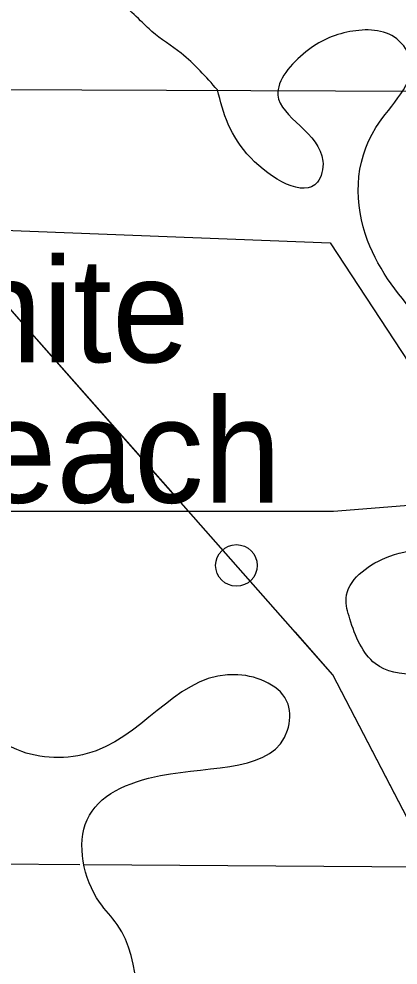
# Model space of a CAD drawing. Extents: x 408847 to 817539, y 923858 to 1151780.
# Drawn here: x 485580 to 487398, y 1056328 to 1060869 of the extents above; entities that cross this region are included whole.
import ezdxf

# ---------------------------------------------------------------- set-up
doc = ezdxf.new("R2010")
doc.units = 0
for name, color, linetype in [('Lakes and Ponds', 7, 'Continuous'), ('Level 12', 7, 'Continuous'), ('Level 39', 7, 'Continuous'), ('Narrow River Creek and Branch and Slough', 7, 'Continuous'), ('Quad Borders', 7, 'Continuous'), ('Section Lines', 7, 'Continuous')]:
    doc.layers.add(name, color=color, linetype=linetype)

msp = doc.modelspace()

# ---------------------------------------------------------------- linework, layer by layer
at = {"layer": 'Lakes and Ponds'}
for points in [[(486531.6, 1060527.4), (486357.4, 1060703.6), (486217.2, 1060807.7), (486163.2, 1060859.8), (485991, 1061013.9), (485067.3, 1061769.9)], [(488663.3, 1057771.9), (488505.8, 1058102.7), (488361.8, 1058353.2), (488259.7, 1058355.7), (487696.8, 1057792.5), (487288.3, 1057774.3), (487166.3, 1057988.8), (487148.3, 1058088.8), (487336.6, 1058281.9), (487685, 1058360.3), (487989.5, 1058662.8), (487869.5, 1059011.1), (487515.3, 1059414.5), (487251.2, 1059805.6), (487291.5, 1060347.1), (487457.8, 1060670.2), (487391.8, 1060772.5), (487165.6, 1060807.5), (486955.3, 1060710.5), (486821.1, 1060503.2), (487037.2, 1060186.3), (487011.1, 1060084.5), (486690.8, 1060201.9), (486531.6, 1060527.4)], [(481538.1, 1060563.4), (481889.3, 1059667.7), (481860.9, 1059020.1), (481818.8, 1058798.4), (481974.8, 1058443.9), (482787.1, 1057222.8), (482991.3, 1057073.9), (483105.5, 1057145.4), (483551.8, 1056851.5), (484020, 1056169.7), (484274.2, 1055946.7), (485298.8, 1054698.6), (485545, 1054182.5), (485656.3, 1053901.2)], [(486615.6, 1055310.8), (486198.3, 1055858.1), (486050.4, 1056522.4), (485966.4, 1056628.8), (485906.5, 1057024.8), (486259, 1057237.2), (486867.7, 1057454.3), (486869.8, 1057580.3), (486629.6, 1057721.3), (485950.7, 1057356.5), (485594.3, 1057352.1), (485062, 1058086.2), (484611.9, 1058849.8), (484278.3, 1059971.2), (483919.4, 1060449.7)]]:
    msp.add_spline(points, degree=3, dxfattribs=at)
at = {"layer": 'Level 12'}
msp.add_lwpolyline([(484560.5, 1059891.6), (487071.7, 1059793.7), (487789.2, 1058700.4), (487707.7, 1058553.6), (487088, 1058504.6), (484919.2, 1058504.6), (484609.4, 1059320.5)], close=True, dxfattribs=at)
msp.add_circle((486622.6, 1058245.6), 99.8, dxfattribs=at)
at = {"layer": 'Narrow River Creek and Branch and Slough'}
for points in [[(490280.6, 1051568), (487084.7, 1057720.6), (485581.5, 1059428.1), (483522.3, 1061773.5), (483007.5, 1062834.3), (482853, 1063133), (482087, 1064025.6), (481376.6, 1064839.5)], [(485763.5, 1059221.3), (485581.5, 1059428.1), (485186, 1059878.6)], [(486341.7, 1058564.6), (485763.5, 1059221.3)], [(487361.6, 1057187.6), (487084.7, 1057720.6), (486903.4, 1057926.6)], [(487764.9, 1056411.1), (487361.6, 1057187.6)]]:
    msp.add_lwpolyline(points, dxfattribs=at)
at = {"layer": 'Quad Borders'}
for p in [(453162.9, 1060675.2), (453264.3, 1060674.7)]:
    msp.add_line(p, (493776.8, 1060493), dxfattribs=at)
at = {"layer": 'Section Lines'}
for p, q in [((485871.3, 1056808.6), (483771.9, 1056822.8)), ((489207.5, 1056786), (485891.3, 1056808.5))]:
    msp.add_line(p, q, dxfattribs=at)

# ---------------------------------------------------------------- texts
at = {"layer": 'Level 39'}
for s, p in [('White', (484688.8, 1059220.3)), ('Beach', (484941.6, 1058546.6))]:
    msp.add_text(s, height=500, rotation=0.0005, dxfattribs=at).set_placement(p)

doc.saveas('drawing.dxf')
